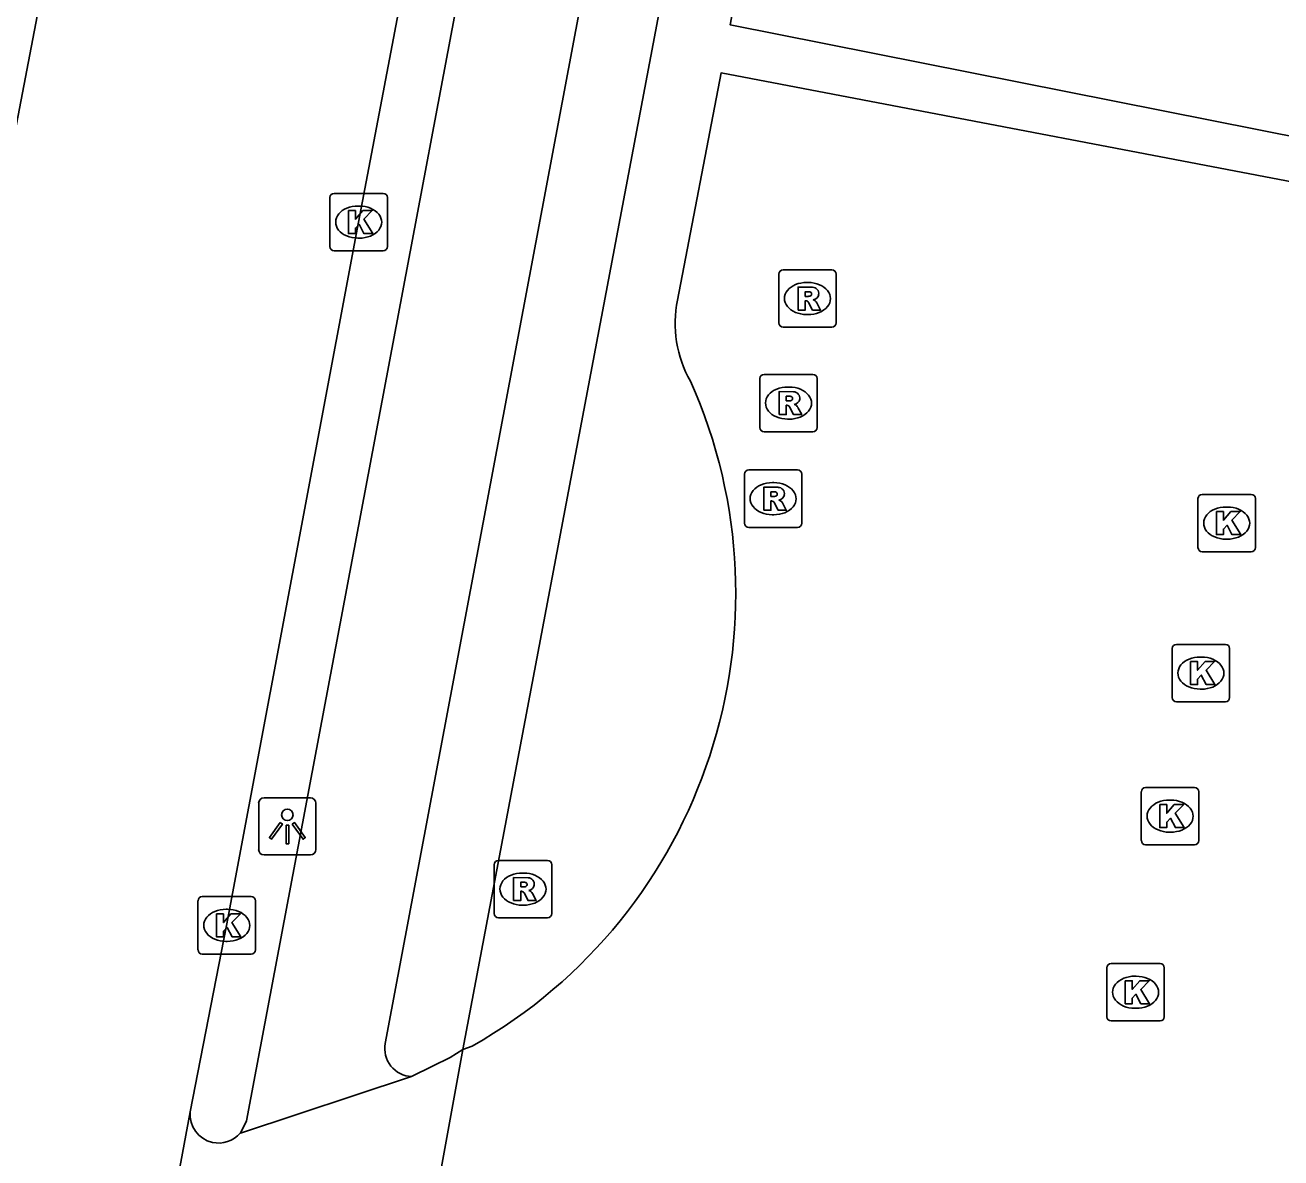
# Model space of a CAD drawing. Extents: x 161696 to 162377, y 380761 to 381673.
# Drawn here: x 161833.67 to 161855.54, y 381565.11 to 381584.84 of the extents above; entities that cross this region are included whole.
import ezdxf

# ---------------------------------------------------------------- set-up
doc = ezdxf.new("R2010")
doc.units = 0
for name, color, linetype in [('IMGEO_Fietspad_open', 7, 'Continuous'), ('IMGEO_Kolk', 7, 'Continuous'), ('IMGEO_Lichtpunt', 7, 'Continuous'), ('IMGEO_OVBaan_gesloten', 7, 'Continuous'), ('IMGEO_Rijbaan_lokaal_open', 7, 'Continuous'), ('IMGEO_Rijbaan_regionaal_gesloten', 7, 'Continuous'), ('IMGEO_Rioolput', 7, 'Continuous'), ('IMGEO_Voetpad_open', 7, 'Continuous')]:
    doc.layers.add(name, color=color, linetype=linetype)

msp = doc.modelspace()

# ---------------------------------------------------------------- linework, layer by layer
at = {"layer": 'IMGEO_Fietspad_open'}
for points in [[(161839.941, 381567.102), (161845.992, 381599.294), (161846.145, 381599.606), (161846.355, 381599.682), (161846.477, 381599.727)], [(161843.884, 381599.512), (161837.526, 381565.755), (161837.417, 381565.539)]]:
    msp.add_lwpolyline(points, dxfattribs=at)
msp.add_arc((161840.42, 381567.011), 0.487, 169.2281, 267.6793, dxfattribs=at)
at = {"layer": 'IMGEO_Kolk'}
for p, q in [((161838.977, 381580.979), (161838.977, 381581.831)), ((161839.052, 381581.905), (161839.904, 381581.905)), ((161839.978, 381581.831), (161839.978, 381580.979)), ((161839.465, 381581.685), (161839.49, 381581.685)), ((161839.488, 381581.125), (161839.463, 381581.125)), ((161839.904, 381580.905), (161839.052, 381580.905)), ((161854.171, 381576.663), (161855.023, 381576.663)), ((161854.096, 381575.737), (161854.096, 381576.589)), ((161854.584, 381576.443), (161854.609, 381576.443)), ((161855.097, 381576.589), (161855.097, 381575.737)), ((161854.607, 381575.883), (161854.582, 381575.883)), ((161855.023, 381575.663), (161854.171, 381575.663)), ((161853.722, 381574.051), (161854.574, 381574.051)), ((161853.647, 381573.125), (161853.647, 381573.977)), ((161854.135, 381573.831), (161854.16, 381573.831)), ((161854.648, 381573.977), (161854.648, 381573.125)), ((161854.158, 381573.271), (161854.133, 381573.271)), ((161854.574, 381573.051), (161853.722, 381573.051)), ((161853.11, 381570.634), (161853.11, 381571.486)), ((161853.185, 381571.56), (161854.037, 381571.56)), ((161854.111, 381571.486), (161854.111, 381570.634)), ((161853.598, 381571.34), (161853.623, 381571.34)), ((161853.621, 381570.78), (161853.596, 381570.78)), ((161854.037, 381570.56), (161853.185, 381570.56)), ((161836.679, 381568.732), (161836.679, 381569.584)), ((161836.754, 381569.658), (161837.606, 381569.658)), ((161837.68, 381569.584), (161837.68, 381568.732)), ((161837.167, 381569.438), (161837.192, 381569.438)), ((161837.19, 381568.878), (161837.165, 381568.878)), ((161837.606, 381568.658), (161836.754, 381568.658)), ((161852.509, 381567.567), (161852.509, 381568.419)), ((161852.584, 381568.493), (161853.436, 381568.493)), ((161853.51, 381568.419), (161853.51, 381567.567)), ((161852.997, 381568.273), (161853.022, 381568.273)), ((161853.02, 381567.713), (161852.995, 381567.713)), ((161853.436, 381567.493), (161852.584, 381567.493))]:
    msp.add_line(p, q, dxfattribs=at)
for points in [[(161838.977, 381580.979), (161838.977, 381581.831)], [(161839.052, 381581.905), (161839.904, 381581.905)], [(161839.978, 381581.831), (161839.978, 381580.979)], [(161839.298, 381581.605), (161839.421, 381581.605), (161839.421, 381581.454), (161839.551, 381581.605), (161839.715, 381581.605), (161839.569, 381581.454), (161839.722, 381581.205), (161839.57, 381581.205), (161839.485, 381581.369), (161839.421, 381581.302), (161839.421, 381581.205), (161839.298, 381581.205), (161839.298, 381581.605)], [(161839.904, 381580.905), (161839.052, 381580.905)], [(161854.171, 381576.663), (161855.023, 381576.663)], [(161854.096, 381575.737), (161854.096, 381576.589)], [(161855.097, 381576.589), (161855.097, 381575.737)], [(161854.417, 381576.363), (161854.54, 381576.363), (161854.54, 381576.212), (161854.67, 381576.363), (161854.834, 381576.363), (161854.688, 381576.212), (161854.841, 381575.963), (161854.689, 381575.963), (161854.604, 381576.127), (161854.54, 381576.06), (161854.54, 381575.963), (161854.417, 381575.963), (161854.417, 381576.363)], [(161855.023, 381575.663), (161854.171, 381575.663)], [(161853.722, 381574.051), (161854.574, 381574.051)], [(161853.647, 381573.125), (161853.647, 381573.977)], [(161854.648, 381573.977), (161854.648, 381573.125)], [(161853.968, 381573.751), (161854.091, 381573.751), (161854.091, 381573.6), (161854.221, 381573.751), (161854.385, 381573.751), (161854.239, 381573.6), (161854.392, 381573.351), (161854.24, 381573.351), (161854.155, 381573.515), (161854.091, 381573.448), (161854.091, 381573.351), (161853.968, 381573.351), (161853.968, 381573.751)], [(161854.574, 381573.051), (161853.722, 381573.051)], [(161853.11, 381570.634), (161853.11, 381571.486)], [(161853.185, 381571.56), (161854.037, 381571.56)], [(161854.111, 381571.486), (161854.111, 381570.634)], [(161853.431, 381571.26), (161853.554, 381571.26), (161853.554, 381571.109), (161853.684, 381571.26), (161853.848, 381571.26), (161853.702, 381571.109), (161853.855, 381570.86), (161853.703, 381570.86), (161853.618, 381571.024), (161853.554, 381570.957), (161853.554, 381570.86), (161853.431, 381570.86), (161853.431, 381571.26)], [(161854.037, 381570.56), (161853.185, 381570.56)], [(161836.679, 381568.732), (161836.679, 381569.584)], [(161836.754, 381569.658), (161837.606, 381569.658)], [(161837.68, 381569.584), (161837.68, 381568.732)], [(161837, 381569.358), (161837.123, 381569.358), (161837.123, 381569.207), (161837.253, 381569.358), (161837.417, 381569.358), (161837.271, 381569.207), (161837.424, 381568.958), (161837.272, 381568.958), (161837.187, 381569.122), (161837.123, 381569.055), (161837.123, 381568.958), (161837, 381568.958), (161837, 381569.358)], [(161837.606, 381568.658), (161836.754, 381568.658)], [(161852.509, 381567.567), (161852.509, 381568.419)], [(161852.584, 381568.493), (161853.436, 381568.493)], [(161853.51, 381568.419), (161853.51, 381567.567)], [(161852.83, 381568.193), (161852.953, 381568.193), (161852.953, 381568.042), (161853.083, 381568.193), (161853.247, 381568.193), (161853.101, 381568.042), (161853.254, 381567.793), (161853.102, 381567.793), (161853.017, 381567.957), (161852.953, 381567.89), (161852.953, 381567.793), (161852.83, 381567.793), (161852.83, 381568.193)], [(161853.436, 381567.493), (161852.584, 381567.493)]]:
    msp.add_lwpolyline(points, dxfattribs=at)
for centre, start, end in [((161839.054, 381581.829), 91.552, 178.448), ((161839.054, 381581.829), 91.552, 178.448), ((161839.902, 381581.829), 1.552, 88.448), ((161839.902, 381581.829), 1.552, 88.448), ((161839.054, 381580.981), 181.552, 268.448), ((161839.054, 381580.981), 181.552, 268.448), ((161839.902, 381580.981), 271.552, 358.448), ((161839.902, 381580.981), 271.552, 358.448), ((161854.173, 381576.587), 91.552, 178.448), ((161854.173, 381576.587), 91.552, 178.448), ((161855.021, 381576.587), 1.552, 88.448), ((161855.021, 381576.587), 1.552, 88.448), ((161854.173, 381575.739), 181.552, 268.448), ((161854.173, 381575.739), 181.552, 268.448), ((161855.021, 381575.739), 271.552, 358.448), ((161855.021, 381575.739), 271.552, 358.448), ((161853.724, 381573.975), 91.552, 178.448), ((161853.724, 381573.975), 91.552, 178.448), ((161854.572, 381573.975), 1.552, 88.448), ((161854.572, 381573.975), 1.552, 88.448), ((161853.724, 381573.127), 181.552, 268.448), ((161853.724, 381573.127), 181.552, 268.448), ((161854.572, 381573.127), 271.552, 358.448), ((161854.572, 381573.127), 271.552, 358.448), ((161853.187, 381571.484), 91.552, 178.448), ((161853.187, 381571.484), 91.552, 178.448), ((161854.035, 381571.484), 1.552, 88.448), ((161854.035, 381571.484), 1.552, 88.448), ((161853.187, 381570.636), 181.552, 268.448), ((161853.187, 381570.636), 181.552, 268.448), ((161854.035, 381570.636), 271.552, 358.448), ((161854.035, 381570.636), 271.552, 358.448), ((161836.756, 381569.582), 91.552, 178.448), ((161836.756, 381569.582), 91.552, 178.448), ((161837.604, 381569.582), 1.552, 88.448), ((161837.604, 381569.582), 1.552, 88.448), ((161836.756, 381568.734), 181.552, 268.448), ((161836.756, 381568.734), 181.552, 268.448), ((161837.604, 381568.734), 271.552, 358.448), ((161837.604, 381568.734), 271.552, 358.448), ((161852.586, 381568.417), 91.552, 178.448), ((161852.586, 381568.417), 91.552, 178.448), ((161853.434, 381568.417), 1.552, 88.448), ((161853.434, 381568.417), 1.552, 88.448), ((161852.586, 381567.569), 181.552, 268.448), ((161852.586, 381567.569), 181.552, 268.448), ((161853.434, 381567.569), 271.552, 358.448), ((161853.434, 381567.569), 271.552, 358.448)]:
    msp.add_arc(centre, 0.0765, start, end, dxfattribs=at)
for centre, major_axis, ratio, start_param, end_param in [((161839.464, 381581.405), (-0.387, 0.002), 0.722429, 4.712389, 7.853982), ((161839.489, 381581.405), (-0.39, 0.002), 0.717154, 1.570796, 4.712389), ((161854.583, 381576.163), (-0.387, 0.002), 0.722429, 4.712389, 7.853982), ((161854.608, 381576.163), (-0.39, 0.002), 0.717154, 1.570796, 4.712389), ((161854.134, 381573.551), (-0.387, 0.002), 0.722429, 4.712389, 7.853982), ((161854.159, 381573.551), (-0.39, 0.002), 0.717154, 1.570796, 4.712389), ((161853.597, 381571.06), (-0.387, 0.002), 0.722429, 4.712389, 7.853982), ((161853.622, 381571.06), (-0.39, 0.002), 0.717154, 1.570796, 4.712389), ((161837.166, 381569.158), (-0.387, 0.002), 0.722429, 4.712389, 7.853982), ((161837.191, 381569.158), (-0.39, 0.002), 0.717154, 1.570796, 4.712389), ((161852.996, 381567.993), (-0.387, 0.002), 0.722429, 4.712389, 7.853982), ((161853.021, 381567.993), (-0.39, 0.002), 0.717154, 1.570796, 4.712389)]:
    msp.add_ellipse(centre, major_axis=major_axis, ratio=ratio, start_param=start_param, end_param=end_param, dxfattribs=at)
at = {"layer": 'IMGEO_Lichtpunt'}
for p, q in [((161837.736, 381571.285), (161837.736, 381570.478)), ((161837.736, 381571.285), (161837.736, 381570.478)), ((161838.638, 381571.38), (161837.83, 381571.38)), ((161838.638, 381571.38), (161837.83, 381571.38)), ((161838.732, 381570.478), (161838.732, 381571.285)), ((161838.732, 381570.478), (161838.732, 381571.285)), ((161837.83, 381570.384), (161838.638, 381570.384)), ((161837.83, 381570.384), (161838.638, 381570.384))]:
    msp.add_line(p, q, dxfattribs=at)
for points in [[(161838.11, 381570.949), (161838.149, 381570.921), (161837.961, 381570.659), (161837.923, 381570.686), (161838.11, 381570.949)], [(161838.212, 381570.901), (161838.259, 381570.901), (161838.259, 381570.579), (161838.212, 381570.579), (161838.212, 381570.901)], [(161838.322, 381570.921), (161838.36, 381570.948), (161838.547, 381570.686), (161838.508, 381570.658), (161838.322, 381570.921)]]:
    msp.add_lwpolyline(points, dxfattribs=at)
msp.add_circle((161838.235, 381571.083), 0.0994, dxfattribs=at)
for centre, start, end in [((161837.83, 381571.285), 90, 180), ((161837.83, 381571.285), 90, 180), ((161838.638, 381571.285), 0, 90), ((161838.638, 381571.285), 0, 90), ((161837.83, 381570.478), 180, 270), ((161837.83, 381570.478), 180, 270), ((161838.638, 381570.478), 270, 0), ((161838.638, 381570.478), 270, 360)]:
    msp.add_arc(centre, 0.0946, start, end, dxfattribs=at)
at = {"layer": 'IMGEO_OVBaan_gesloten'}
msp.add_lwpolyline([(161842.106, 381627.976), (161817.605, 381500), (161802.96, 381423.502), (161799.71, 381424.12), (161814.187, 381500), (161837.272, 381620.993)], dxfattribs=at)
at = {"layer": 'IMGEO_Rijbaan_lokaal_open'}
for points in [[(161860.184, 381582.012), (161845.951, 381584.838), (161847.848, 381594.728), (161862.579, 381591.844), (161861.094, 381584.205), (161861.978, 381584.043), (161861.535, 381581.744), (161860.576, 381581.935)], [(161861.192, 381579.936), (161860.998, 381578.968), (161857.212, 381579.694), (161857.583, 381581.753), (161845.791, 381584.004), (161845.032, 381580.048)], [(161841.455, 381567.054), (161841.291, 381566.994)], [(161841.291, 381566.994), (161839.96, 381559.685)], [(161841.291, 381566.994), (161841.073, 381566.855), (161840.763, 381566.706), (161840.4, 381566.524)], [(161840.4, 381566.524), (161837.417, 381565.539)]]:
    msp.add_lwpolyline(points, dxfattribs=at)
for centre, radius, start, end in [((161847.033, 381579.64), 2.042, 168.4844, 209.5191), ((161836.982, 381574.936), 9.063, 299.5731, 24.0832), ((161837.038, 381565.864), 0.498, 174.5639, 257.4013), ((161837.038, 381565.866), 0.5, 257.3665, 319.1508)]:
    msp.add_arc(centre, radius, start, end, dxfattribs=at)
at = {"layer": 'IMGEO_Rijbaan_regionaal_gesloten'}
for points in [[(161836.542, 381565.911), (161837.175, 381569.158), (161839.473, 381581.405), (161842.918, 381599.51), (161842.929, 381599.751)], [(161834.574, 381555.306), (161836.542, 381565.911)]]:
    msp.add_lwpolyline(points, dxfattribs=at)
at = {"layer": 'IMGEO_Rioolput'}
for p, q in [((161846.794, 381579.648), (161846.794, 381580.5)), ((161846.869, 381580.574), (161847.721, 381580.574)), ((161847.795, 381580.5), (161847.795, 381579.648)), ((161847.282, 381580.354), (161847.307, 381580.354)), ((161847.305, 381579.794), (161847.28, 381579.794)), ((161847.721, 381579.574), (161846.869, 381579.574)), ((161846.464, 381577.827), (161846.464, 381578.679)), ((161846.539, 381578.753), (161847.391, 381578.753)), ((161847.465, 381578.679), (161847.465, 381577.827)), ((161846.952, 381578.533), (161846.977, 381578.533)), ((161846.975, 381577.973), (161846.95, 381577.973)), ((161847.391, 381577.753), (161846.539, 381577.753)), ((161846.196, 381576.162), (161846.196, 381577.014)), ((161846.271, 381577.088), (161847.123, 381577.088)), ((161847.197, 381577.014), (161847.197, 381576.162)), ((161846.684, 381576.868), (161846.709, 381576.868)), ((161846.707, 381576.308), (161846.682, 381576.308)), ((161847.123, 381576.088), (161846.271, 381576.088)), ((161841.839, 381569.363), (161841.839, 381570.215)), ((161841.914, 381570.289), (161842.766, 381570.289)), ((161842.84, 381570.215), (161842.84, 381569.363)), ((161842.327, 381570.069), (161842.352, 381570.069)), ((161842.35, 381569.509), (161842.325, 381569.509)), ((161842.766, 381569.289), (161841.914, 381569.289))]:
    msp.add_line(p, q, dxfattribs=at)
for points in [[(161846.794, 381579.648), (161846.794, 381580.5)], [(161846.869, 381580.574), (161847.721, 381580.574)], [(161847.795, 381580.5), (161847.795, 381579.648)], [(161847.383, 381580.272), (161847.131, 381580.274), (161847.131, 381579.874)], [(161847.309, 381580.193), (161847.255, 381580.193), (161847.255, 381580.112)], [(161847.131, 381579.874), (161847.255, 381579.874), (161847.255, 381580.036), (161847.266, 381580.036)], [(161847.255, 381580.112), (161847.307, 381580.112)], [(161847.313, 381580.007), (161847.384, 381579.874), (161847.524, 381579.874), (161847.459, 381580)], [(161847.721, 381579.574), (161846.869, 381579.574)], [(161846.464, 381577.827), (161846.464, 381578.679)], [(161846.539, 381578.753), (161847.391, 381578.753)], [(161847.465, 381578.679), (161847.465, 381577.827)], [(161847.053, 381578.451), (161846.801, 381578.453), (161846.801, 381578.053)], [(161846.801, 381578.053), (161846.925, 381578.053), (161846.925, 381578.215), (161846.936, 381578.215)], [(161846.979, 381578.372), (161846.925, 381578.372), (161846.925, 381578.291)], [(161846.925, 381578.291), (161846.977, 381578.291)], [(161846.983, 381578.186), (161847.054, 381578.053), (161847.194, 381578.053), (161847.129, 381578.179)], [(161847.391, 381577.753), (161846.539, 381577.753)], [(161846.196, 381576.162), (161846.196, 381577.014)], [(161846.271, 381577.088), (161847.123, 381577.088)], [(161847.197, 381577.014), (161847.197, 381576.162)], [(161846.785, 381576.786), (161846.533, 381576.788), (161846.533, 381576.388)], [(161846.711, 381576.707), (161846.657, 381576.707), (161846.657, 381576.626)], [(161846.533, 381576.388), (161846.657, 381576.388), (161846.657, 381576.55), (161846.668, 381576.55)], [(161846.657, 381576.626), (161846.709, 381576.626)], [(161846.715, 381576.521), (161846.786, 381576.388), (161846.926, 381576.388), (161846.861, 381576.514)], [(161847.123, 381576.088), (161846.271, 381576.088)], [(161841.839, 381569.363), (161841.839, 381570.215)], [(161841.914, 381570.289), (161842.766, 381570.289)], [(161842.84, 381570.215), (161842.84, 381569.363)], [(161842.428, 381569.987), (161842.176, 381569.989), (161842.176, 381569.589)], [(161842.354, 381569.908), (161842.3, 381569.908), (161842.3, 381569.827)], [(161842.176, 381569.589), (161842.3, 381569.589), (161842.3, 381569.751), (161842.311, 381569.751)], [(161842.3, 381569.827), (161842.352, 381569.827)], [(161842.358, 381569.722), (161842.429, 381569.589), (161842.569, 381569.589), (161842.504, 381569.715)], [(161842.766, 381569.289), (161841.914, 381569.289)]]:
    msp.add_lwpolyline(points, dxfattribs=at)
for centre, radius, start, end in [((161846.871, 381580.498), 0.0765, 91.552, 178.448), ((161846.871, 381580.498), 0.0765, 91.552, 178.448), ((161847.719, 381580.498), 0.0765, 1.552, 88.448), ((161847.719, 381580.498), 0.0765, 1.552, 88.448), ((161847.315, 381580.097), 0.0964, 77.0061, 93.1865), ((161847.329, 381580.154), 0.0378, 276.6634, 79.6772), ((161847.382, 381580.162), 0.109, 350.3612, 89.416), ((161847.265, 381579.983), 0.0533, 26.0293, 88.6989), ((161847.291, 381580.301), 0.19, 274.7715, 282.9687), ((161847.38, 381580.162), 0.112, 277.5842, 350.9817), ((161847.364, 381579.947), 0.108, 29.5134, 73.7905), ((161846.871, 381579.65), 0.0765, 181.552, 268.448), ((161846.871, 381579.65), 0.0765, 181.552, 268.448), ((161847.719, 381579.65), 0.0765, 271.552, 358.448), ((161847.719, 381579.65), 0.0765, 271.552, 358.448), ((161846.541, 381578.677), 0.0765, 91.552, 178.448), ((161846.541, 381578.677), 0.0765, 91.552, 178.448), ((161847.389, 381578.677), 0.0765, 1.552, 88.448), ((161847.389, 381578.677), 0.0765, 1.552, 88.448), ((161847.052, 381578.341), 0.109, 350.3612, 89.416), ((161846.935, 381578.162), 0.0533, 26.0293, 88.6989), ((161846.961, 381578.48), 0.19, 274.7715, 282.9687), ((161846.985, 381578.276), 0.0964, 77.0061, 93.1865), ((161846.999, 381578.333), 0.0378, 276.6634, 79.6772), ((161847.05, 381578.341), 0.112, 277.5842, 350.9817), ((161847.034, 381578.126), 0.108, 29.5134, 73.7905), ((161846.541, 381577.829), 0.0765, 181.552, 268.448), ((161846.541, 381577.829), 0.0765, 181.552, 268.448), ((161847.389, 381577.829), 0.0765, 271.552, 358.448), ((161847.389, 381577.829), 0.0765, 271.552, 358.448), ((161846.273, 381577.012), 0.0765, 91.552, 178.448), ((161846.273, 381577.012), 0.0765, 91.552, 178.448), ((161847.121, 381577.012), 0.0765, 1.552, 88.448), ((161847.121, 381577.012), 0.0765, 1.552, 88.448), ((161846.717, 381576.611), 0.0964, 77.0061, 93.1865), ((161846.731, 381576.668), 0.0378, 276.6634, 79.6772), ((161846.784, 381576.676), 0.109, 350.3612, 89.416), ((161846.667, 381576.497), 0.0533, 26.0293, 88.6989), ((161846.693, 381576.815), 0.19, 274.7715, 282.9687), ((161846.782, 381576.676), 0.112, 277.5842, 350.9817), ((161846.766, 381576.461), 0.108, 29.5134, 73.7905), ((161846.273, 381576.164), 0.0765, 181.552, 268.448), ((161846.273, 381576.164), 0.0765, 181.552, 268.448), ((161847.121, 381576.164), 0.0765, 271.552, 358.448), ((161847.121, 381576.164), 0.0765, 271.552, 358.448), ((161841.916, 381570.213), 0.0765, 91.552, 178.448), ((161841.916, 381570.213), 0.0765, 91.552, 178.448), ((161842.764, 381570.213), 0.0765, 1.552, 88.448), ((161842.764, 381570.213), 0.0765, 1.552, 88.448), ((161842.36, 381569.812), 0.0964, 77.0061, 93.1865), ((161842.374, 381569.869), 0.0378, 276.6634, 79.6772), ((161842.427, 381569.877), 0.109, 350.3612, 89.416), ((161842.31, 381569.698), 0.0533, 26.0293, 88.6989), ((161842.336, 381570.016), 0.19, 274.7715, 282.9687), ((161842.425, 381569.877), 0.112, 277.5842, 350.9817), ((161842.409, 381569.662), 0.108, 29.5134, 73.7905), ((161841.916, 381569.365), 0.0765, 181.552, 268.448), ((161841.916, 381569.365), 0.0765, 181.552, 268.448), ((161842.764, 381569.365), 0.0765, 271.552, 358.448), ((161842.764, 381569.365), 0.0765, 271.552, 358.448)]:
    msp.add_arc(centre, radius, start, end, dxfattribs=at)
for centre, major_axis, ratio, start_param, end_param in [((161847.281, 381580.074), (-0.387, 0.002), 0.722429, 4.712389, 7.853982), ((161847.306, 381580.074), (-0.39, 0.002), 0.717154, 1.570796, 4.712389), ((161846.951, 381578.253), (-0.387, 0.002), 0.722429, 4.712389, 7.853982), ((161846.976, 381578.253), (-0.39, 0.002), 0.717154, 1.570796, 4.712389), ((161846.683, 381576.588), (-0.387, 0.002), 0.722429, 4.712389, 7.853982), ((161846.708, 381576.588), (-0.39, 0.002), 0.717154, 1.570796, 4.712389), ((161842.326, 381569.789), (-0.387, 0.002), 0.722429, 4.712389, 7.853982), ((161842.351, 381569.789), (-0.39, 0.002), 0.717154, 1.570796, 4.712389)]:
    msp.add_ellipse(centre, major_axis=major_axis, ratio=ratio, start_param=start_param, end_param=end_param, dxfattribs=at)
at = {"layer": 'IMGEO_Voetpad_open'}
msp.add_lwpolyline([(161847.388, 381599.208), (161841.291, 381566.994)], dxfattribs=at)

doc.saveas('drawing.dxf')
